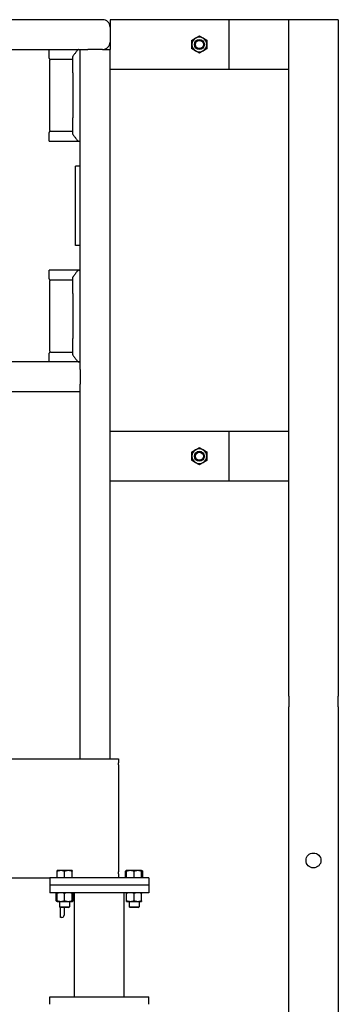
# Model space of a CAD drawing. Header units: inches. Extents: x 36 to 1719, y -84 to 1122.
# Tile 390 of 558: x 1040 to 1056, y 418 to 468. Entities that reach past the tile are written whole.
import ezdxf

# ---------------------------------------------------------------- set-up
doc = ezdxf.new("R2010")
doc.units = ezdxf.units.IN
doc.header["$LTSCALE"] = 48
doc.header["$MEASUREMENT"] = 0
doc.layers.add('Visible (ANSI)', color=7, linetype='Continuous', lineweight=30)

msp = doc.modelspace()

# ---------------------------------------------------------------- linework, layer by layer
at = {"layer": 'Visible (ANSI)'}
for p, q in [((1044.58268, 467.79889), (923.33268, 467.79889)), ((1044.95768, 467.79889), (1044.95768, 467.42389)), ((1050.95768, 467.79889), (1044.95768, 467.79889)), ((1053.95768, 467.79889), (1050.95768, 467.79889)), ((1050.95768, 465.29889), (1050.95768, 467.79889)), ((1056.45768, 467.79889), (1053.95768, 467.79889)), ((1053.95768, 433.70422), (1053.95768, 467.79889)), ((1053.95768, 465.29889), (1053.95768, 467.79889)), ((1056.45768, 467.79889), (1056.45768, 433.70422)), ((1044.95768, 467.42389), (1044.95768, 466.67389)), ((1044.95768, 467.42389), (1044.95768, 466.67389)), ((1044.95768, 466.67389), (1044.95768, 466.29889)), ((924.45768, 466.29889), (1043.45768, 466.29889)), ((1041.891, 465.86139), (1041.891, 466.29889)), ((1043.45768, 450.54889), (1043.45768, 466.29889)), ((1043.45768, 466.29889), (1043.83268, 466.29889)), ((1044.58268, 466.29889), (1043.83268, 466.29889)), ((1044.58268, 466.29889), (1044.95768, 466.29889)), ((1044.95768, 430.54889), (1044.95768, 466.29889)), ((1041.92225, 462.21556), (1041.92225, 465.75723)), ((1042.79417, 465.79889), (1041.9535, 465.79889)), ((1043.04102, 465.79889), (1042.79417, 465.79889)), ((1043.08268, 465.12134), (1043.08268, 465.94542)), ((1043.08268, 465.12134), (1043.08268, 462.85145)), ((1044.95768, 465.29889), (1050.95768, 465.29889)), ((1050.95768, 465.29889), (1053.95768, 465.29889)), ((1043.08268, 462.02737), (1043.08268, 462.85145)), ((1041.891, 461.67389), (1041.891, 462.11139)), ((1041.9535, 462.17389), (1042.79417, 462.17389)), ((1042.79417, 462.17389), (1043.04102, 462.17389)), ((1041.891, 461.67389), (1043.34622, 461.67389)), ((1043.36262, 461.67389), (1043.34622, 461.67389)), ((1043.36262, 461.67389), (1043.41411, 461.67389)), ((1043.45768, 461.67389), (1043.41411, 461.67389)), ((1043.45768, 460.42389), (1043.20768, 460.42389)), ((1043.20768, 456.42389), (1043.20768, 460.42389)), ((1043.45768, 456.42389), (1043.20768, 456.42389)), ((1041.891, 454.73639), (1041.891, 455.17389)), ((1043.34622, 455.17389), (1041.891, 455.17389)), ((1043.34622, 455.17389), (1043.36262, 455.17389)), ((1043.41411, 455.17389), (1043.36262, 455.17389)), ((1043.41411, 455.17389), (1043.45768, 455.17389)), ((1041.92225, 451.09056), (1041.92225, 454.63223)), ((1042.79417, 454.67389), (1041.9535, 454.67389)), ((1043.04102, 454.67389), (1042.79417, 454.67389)), ((1043.08268, 453.99634), (1043.08268, 454.82042)), ((1043.08268, 453.99634), (1043.08268, 451.72645)), ((1043.08268, 450.90237), (1043.08268, 451.72645)), ((1041.891, 450.54889), (1041.891, 450.98639)), ((1041.9535, 451.04889), (1042.79417, 451.04889)), ((1042.79417, 451.04889), (1043.04102, 451.04889)), ((1043.45768, 450.54889), (924.45768, 450.54889)), ((1043.45768, 450.17389), (1043.45768, 450.54889)), ((1043.45768, 450.17389), (1043.45768, 449.42389)), ((1043.45768, 449.04889), (1043.45768, 449.42389)), ((1043.45768, 449.04889), (924.45768, 449.04889)), ((1043.45768, 430.54889), (1043.45768, 449.04889)), ((1050.95768, 447.04889), (1044.95768, 447.04889)), ((1053.95768, 447.04889), (1050.95768, 447.04889)), ((1050.95768, 444.54889), (1050.95768, 447.04889)), ((1053.95768, 444.54889), (1053.95768, 447.04889)), ((1044.95768, 444.54889), (1050.95768, 444.54889)), ((1050.95768, 444.54889), (1053.95768, 444.54889)), ((1053.95768, 433.70422), (1053.95768, 433.17389)), ((1056.45768, 433.17389), (1056.45768, 433.70422)), ((1053.95768, 430.5034), (1053.95768, 433.17389)), ((1056.45768, 433.17389), (1056.45768, 430.5034)), ((922.53768, 430.54889), (1045.37768, 430.54889)), ((1045.37768, 430.54889), (1045.37768, 430.34184)), ((1045.37768, 430.24598), (1045.37768, 430.34184)), ((1053.95768, 430.23823), (1053.95768, 430.5034)), ((1056.45768, 430.5034), (1056.45768, 430.23823)), ((1045.37768, 430.24598), (1045.37768, 430.17567)), ((1045.37768, 430.17567), (1045.37768, 429.87294)), ((1045.37768, 429.87294), (1045.37768, 425.22484)), ((1053.95768, 394.04889), (1053.95768, 430.23823)), ((1056.45768, 430.23823), (1056.45768, 394.04889)), ((1042.48018, 424.9129), (1042.29268, 424.9129)), ((1042.29268, 424.5489), (1042.29268, 424.8794)), ((1042.85518, 424.9129), (1042.48018, 424.9129)), ((1042.66768, 424.5489), (1042.66768, 424.8794)), ((1043.04268, 424.9129), (1042.85518, 424.9129)), ((1043.04268, 424.5489), (1043.04268, 424.8794)), ((1045.37768, 425.22484), (1045.37768, 424.92211)), ((1045.37768, 424.92211), (1045.37768, 424.85181)), ((1045.37768, 424.75594), (1045.37768, 424.85181)), ((1045.79268, 424.9129), (1045.73467, 424.8794)), ((1045.73467, 424.5489), (1045.73467, 424.8794)), ((1045.98018, 424.9129), (1045.79268, 424.9129)), ((1045.79268, 424.5489), (1045.79268, 424.8794)), ((1046.35518, 424.9129), (1045.98018, 424.9129)), ((1046.16768, 424.5489), (1046.16768, 424.8794)), ((1046.54268, 424.9129), (1046.35518, 424.9129)), ((1046.54268, 424.9129), (1046.60069, 424.8794)), ((1046.54268, 424.5489), (1046.54268, 424.8794)), ((1046.60069, 424.5489), (1046.60069, 424.8794)), ((925.99768, 424.54889), (1041.91768, 424.54889)), ((1046.91768, 424.54889), (1041.91768, 424.54889)), ((1041.91768, 424.54889), (1041.91768, 424.17389)), ((1042.48018, 424.5489), (1042.29268, 424.5489)), ((1042.29268, 424.5489), (1042.29268, 424.54889)), ((1042.66768, 424.5489), (1042.48018, 424.5489)), ((1042.85518, 424.5489), (1042.66768, 424.5489)), ((1043.04268, 424.5489), (1042.85518, 424.5489)), ((1043.04268, 424.5489), (1043.04268, 424.54889)), ((1045.37768, 424.75594), (1045.37768, 424.54889)), ((1045.79268, 424.5489), (1045.73467, 424.5489)), ((1045.98018, 424.5489), (1045.79268, 424.5489)), ((1045.79268, 424.5489), (1045.79268, 424.54889)), ((1046.16768, 424.5489), (1045.98018, 424.5489)), ((1046.35518, 424.5489), (1046.16768, 424.5489)), ((1046.54268, 424.5489), (1046.35518, 424.5489)), ((1046.54268, 424.5489), (1046.54268, 424.54889)), ((1046.60069, 424.5489), (1046.54268, 424.5489)), ((1046.91768, 424.54889), (1046.91768, 424.17389)), ((1041.91768, 424.17389), (1041.91768, 423.79889)), ((1046.91768, 424.17389), (1041.91768, 424.17389)), ((1046.91768, 424.17389), (1041.91768, 424.17389)), ((1046.91768, 423.79889), (1041.91768, 423.79889)), ((1042.29268, 423.79889), (1042.23467, 423.7654)), ((1043.04268, 423.79889), (1043.10069, 423.7654)), ((1043.16768, 418.54889), (1043.16768, 423.79889)), ((1045.66768, 418.54889), (1045.66768, 423.79889)), ((1046.91768, 424.17389), (1046.91768, 423.79889)), ((1042.23467, 423.39439), (1042.23467, 423.7654)), ((1042.29268, 423.36089), (1042.23467, 423.39439)), ((1042.29268, 423.39439), (1042.29268, 423.7654)), ((1042.29268, 423.36089), (1042.48018, 423.36089)), ((1042.41768, 423.36089), (1042.41768, 423.09466)), ((1042.48018, 423.36089), (1042.85518, 423.36089)), ((1042.66768, 423.39439), (1042.66768, 423.7654)), ((1042.85518, 423.36089), (1043.04268, 423.36089)), ((1042.91768, 423.36089), (1042.91768, 423.09466)), ((1043.04268, 423.39439), (1043.04268, 423.7654)), ((1043.04268, 423.36089), (1043.10069, 423.39439)), ((1043.10069, 423.39439), (1043.10069, 423.7654)), ((1045.79268, 423.39439), (1045.79268, 423.7654)), ((1045.79268, 423.36089), (1045.98018, 423.36089)), ((1045.91768, 423.36089), (1045.91768, 423.09466)), ((1045.98018, 423.36089), (1046.35518, 423.36089)), ((1046.16768, 423.39439), (1046.16768, 423.7654)), ((1046.35518, 423.36089), (1046.54268, 423.36089)), ((1046.41768, 423.36089), (1046.41768, 423.09466)), ((1046.54268, 423.39439), (1046.54268, 423.7654)), ((1042.46487, 423.04889), (1042.41768, 423.09466)), ((1042.41768, 423.09466), (1042.91768, 423.09466)), ((1042.45768, 422.54889), (1042.45768, 423.05586)), ((1042.87049, 423.04889), (1042.46487, 423.04889)), ((1042.64568, 423.04889), (1042.64568, 422.66889)), ((1042.87049, 423.04889), (1042.91768, 423.09466)), ((1045.96487, 423.04889), (1045.91768, 423.09466)), ((1045.91768, 423.09466), (1046.41768, 423.09466)), ((1046.37049, 423.04889), (1045.96487, 423.04889)), ((1046.37049, 423.04889), (1046.41768, 423.09466)), ((1042.52568, 422.54889), (1042.45768, 422.54889)), ((1041.91768, 418.17389), (1041.91768, 418.54889)), ((1041.91768, 418.54889), (1046.91768, 418.54889)), ((1046.91768, 418.17389), (1046.91768, 418.54889))]:
    msp.add_line(p, q, dxfattribs=at)
for centre, radius in [((1049.45768, 466.54889), 0.25014), ((1049.45768, 466.54889), 0.25), ((1049.45768, 466.54889), 0.20281), ((1049.45768, 445.79889), 0.25014), ((1049.45768, 445.79889), 0.25), ((1049.45768, 445.79889), 0.20281), ((1055.20768, 425.42389), 0.375), ((1055.20768, 425.42389), 0.375)]:
    msp.add_circle(centre, radius, dxfattribs=at)
for centre, radius, start, end in [((1044.58268, 467.42389), 0.375, 0, 90), ((1044.58268, 467.42389), 0.375, 0, 90), ((1044.58268, 466.67389), 0.375, 270, 0), ((1044.58268, 466.67389), 0.375, 270, 0), ((1049.45768, 466.54889), 0.375, 120, 180), ((1049.45768, 466.54889), 0.375, 180, 240), ((1049.45768, 466.54889), 0.375, 60, 120), ((1049.45768, 466.54889), 0.375, 0, 60), ((1049.45768, 466.54889), 0.375, 300, 0), ((1043.36262, 466.25723), 0.04167, 90, 142.9307), ((1049.45768, 466.54889), 0.375, 240, 300), ((1041.9535, 465.86139), 0.0625, 180, 270), ((1041.96392, 465.75723), 0.04167, 90, 180), ((1043.04102, 465.84056), 0.04167, 270, 0), ((1043.12435, 465.94542), 0.04167, 142.241974, 180), ((1041.9535, 462.11139), 0.0625, 90, 180), ((1041.96392, 462.21556), 0.04167, 180, 270), ((1043.04102, 462.13223), 0.04167, 0, 90), ((1043.12435, 462.02737), 0.04167, 180, 217.758026), ((1043.36262, 461.71556), 0.04167, 217.0693, 270), ((1043.36262, 455.13223), 0.04167, 90, 142.9307), ((1041.9535, 454.73639), 0.0625, 180, 270), ((1041.96392, 454.63223), 0.04167, 90, 180), ((1043.04102, 454.71556), 0.04167, 270, 0), ((1043.12435, 454.82042), 0.04167, 142.241974, 180), ((1041.9535, 450.98639), 0.0625, 90, 180), ((1041.96392, 451.09056), 0.04167, 180, 270), ((1043.04102, 451.00723), 0.04167, 0, 90), ((1043.12435, 450.90237), 0.04167, 180, 217.758026), ((1043.36262, 450.59056), 0.04167, 217.0693, 270), ((1049.45768, 445.79889), 0.375, 60, 120), ((1049.45768, 445.79889), 0.375, 120, 180), ((1049.45768, 445.79889), 0.375, 180, 240), ((1049.45768, 445.79889), 0.375, 0, 60), ((1049.45768, 445.79889), 0.375, 300, 0), ((1049.45768, 445.79889), 0.375, 240, 300), ((1042.52568, 422.66889), 0.12, 270, 0)]:
    msp.add_arc(centre, radius, start, end, dxfattribs=at)
for points, weights in [([(1049.27018, 466.87365), (1049.3572, 466.92389), (1049.45768, 466.9819)], [1, 1.0379548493, 1]), ([(1049.45768, 466.9819), (1049.55816, 466.92389), (1049.64518, 466.87365)], [1, 1.0379548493, 1]), ([(1049.08268, 466.7654), (1049.18316, 466.82341), (1049.27018, 466.87365)], [1, 1.0379548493, 1]), ([(1049.08268, 466.54889), (1049.08268, 466.64937), (1049.08268, 466.7654)], [1, 1.0379548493, 1]), ([(1049.08268, 466.33239), (1049.08268, 466.44841), (1049.08268, 466.54889)], [1, 1.0379548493, 1]), ([(1049.64518, 466.87365), (1049.7322, 466.82341), (1049.83268, 466.7654)], [1, 1.0379548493, 1]), ([(1049.83268, 466.7654), (1049.83268, 466.64937), (1049.83268, 466.54889)], [1, 1.0379548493, 1]), ([(1049.83268, 466.54889), (1049.83268, 466.44841), (1049.83268, 466.33239)], [1, 1.0379548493, 1]), ([(1049.27018, 466.22413), (1049.18316, 466.27437), (1049.08268, 466.33239)], [1, 1.0379548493, 1]), ([(1049.45768, 466.11588), (1049.3572, 466.17389), (1049.27018, 466.22413)], [1, 1.0379548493, 1]), ([(1049.64518, 466.22413), (1049.55816, 466.17389), (1049.45768, 466.11588)], [1, 1.0379548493, 1]), ([(1049.83268, 466.33239), (1049.7322, 466.27437), (1049.64518, 466.22413)], [1, 1.0379548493, 1]), ([(1049.27018, 446.12365), (1049.3572, 446.17389), (1049.45768, 446.2319)], [1, 1.0379548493, 1]), ([(1049.45768, 446.2319), (1049.55816, 446.17389), (1049.64518, 446.12365)], [1, 1.0379548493, 1]), ([(1049.08268, 446.0154), (1049.18316, 446.07341), (1049.27018, 446.12365)], [1, 1.0379548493, 1]), ([(1049.08268, 445.79889), (1049.08268, 445.89937), (1049.08268, 446.0154)], [1, 1.0379548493, 1]), ([(1049.08268, 445.58239), (1049.08268, 445.69841), (1049.08268, 445.79889)], [1, 1.0379548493, 1]), ([(1049.64518, 446.12365), (1049.7322, 446.07341), (1049.83268, 446.0154)], [1, 1.0379548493, 1]), ([(1049.83268, 446.0154), (1049.83268, 445.89937), (1049.83268, 445.79889)], [1, 1.0379548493, 1]), ([(1049.83268, 445.79889), (1049.83268, 445.69841), (1049.83268, 445.58239)], [1, 1.0379548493, 1]), ([(1049.27018, 445.47413), (1049.18316, 445.52437), (1049.08268, 445.58239)], [1, 1.0379548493, 1]), ([(1049.45768, 445.36588), (1049.3572, 445.42389), (1049.27018, 445.47413)], [1, 1.0379548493, 1]), ([(1049.64518, 445.47413), (1049.55816, 445.42389), (1049.45768, 445.36588)], [1, 1.0379548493, 1]), ([(1049.83268, 445.58239), (1049.7322, 445.52437), (1049.64518, 445.47413)], [1, 1.0379548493, 1]), ([(1042.29268, 424.8794), (1042.29268, 424.9129), (1042.29268, 424.9129)], [1, 1.0379548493, 1]), ([(1042.48018, 424.9129), (1042.39316, 424.9129), (1042.29268, 424.8794)], [1, 1.0379548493, 1]), ([(1042.66768, 424.8794), (1042.5672, 424.9129), (1042.48018, 424.9129)], [1, 1.0379548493, 1]), ([(1042.85518, 424.9129), (1042.76816, 424.9129), (1042.66768, 424.8794)], [1, 1.0379548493, 1]), ([(1043.04268, 424.8794), (1042.9422, 424.9129), (1042.85518, 424.9129)], [1, 1.0379548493, 1]), ([(1043.04268, 424.9129), (1043.04268, 424.9129), (1043.04268, 424.8794)], [1, 1.0379548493, 1]), ([(1045.79268, 424.90526), (1045.76526, 424.89706), (1045.73467, 424.8794)], [1.01895290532, 1.01965956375, 1]), ([(1045.79268, 424.8794), (1045.79268, 424.9129), (1045.79268, 424.9129)], [1, 1.0379548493, 1]), ([(1045.98018, 424.9129), (1045.89316, 424.9129), (1045.79268, 424.8794)], [1, 1.0379548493, 1]), ([(1046.16768, 424.8794), (1046.0672, 424.9129), (1045.98018, 424.9129)], [1, 1.0379548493, 1]), ([(1046.35518, 424.9129), (1046.26816, 424.9129), (1046.16768, 424.8794)], [1, 1.0379548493, 1]), ([(1046.54268, 424.8794), (1046.4422, 424.9129), (1046.35518, 424.9129)], [1, 1.0379548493, 1]), ([(1046.54268, 424.9129), (1046.54268, 424.9129), (1046.54268, 424.8794)], [1, 1.0379548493, 1]), ([(1046.60069, 424.8794), (1046.57011, 424.89706), (1046.54268, 424.90526)], [1, 1.01965956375, 1.01895290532]), ([(1042.29268, 423.7654), (1042.29268, 423.79889), (1042.29268, 423.79889)], [1, 1.0379548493, 1]), ([(1042.48018, 423.79889), (1042.39316, 423.79889), (1042.29268, 423.7654)], [1, 1.0379548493, 1]), ([(1042.66768, 423.7654), (1042.5672, 423.79889), (1042.48018, 423.79889)], [1, 1.0379548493, 1]), ([(1042.85518, 423.79889), (1042.76816, 423.79889), (1042.66768, 423.7654)], [1, 1.0379548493, 1]), ([(1043.04268, 423.7654), (1042.9422, 423.79889), (1042.85518, 423.79889)], [1, 1.0379548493, 1]), ([(1043.04268, 423.79889), (1043.04268, 423.79889), (1043.04268, 423.7654)], [1, 1.0379548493, 1]), ([(1045.79268, 423.7654), (1045.79268, 423.79889), (1045.79268, 423.79889)], [1, 1.0379548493, 1]), ([(1045.98018, 423.79889), (1045.89316, 423.79889), (1045.79268, 423.7654)], [1, 1.0379548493, 1]), ([(1046.16768, 423.7654), (1046.0672, 423.79889), (1045.98018, 423.79889)], [1, 1.0379548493, 1]), ([(1046.35518, 423.79889), (1046.26816, 423.79889), (1046.16768, 423.7654)], [1, 1.0379548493, 1]), ([(1046.54268, 423.7654), (1046.4422, 423.79889), (1046.35518, 423.79889)], [1, 1.0379548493, 1]), ([(1046.54268, 423.79889), (1046.54268, 423.79889), (1046.54268, 423.7654)], [1, 1.0379548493, 1]), ([(1042.29268, 423.79125), (1042.26526, 423.78306), (1042.23467, 423.7654)], [1.01895290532, 1.01965956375, 1]), ([(1042.23467, 423.39439), (1042.26526, 423.37673), (1042.29268, 423.36853)], [1, 1.01965956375, 1.01895290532]), ([(1042.29268, 423.39439), (1042.39316, 423.36089), (1042.48018, 423.36089)], [1, 1.0379548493, 1]), ([(1042.29268, 423.36089), (1042.29268, 423.36089), (1042.29268, 423.39439)], [1, 1.0379548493, 1]), ([(1042.48018, 423.36089), (1042.5672, 423.36089), (1042.66768, 423.39439)], [1, 1.0379548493, 1]), ([(1042.66768, 423.39439), (1042.76816, 423.36089), (1042.85518, 423.36089)], [1, 1.0379548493, 1]), ([(1042.85518, 423.36089), (1042.9422, 423.36089), (1043.04268, 423.39439)], [1, 1.0379548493, 1]), ([(1043.10069, 423.7654), (1043.07011, 423.78306), (1043.04268, 423.79125)], [1, 1.01965956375, 1.01895290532]), ([(1043.04268, 423.39439), (1043.04268, 423.36089), (1043.04268, 423.36089)], [1, 1.0379548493, 1]), ([(1043.04268, 423.36853), (1043.07011, 423.37673), (1043.10069, 423.39439)], [1.01895290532, 1.01965956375, 1]), ([(1045.79268, 423.39439), (1045.89316, 423.36089), (1045.98018, 423.36089)], [1, 1.0379548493, 1]), ([(1045.79268, 423.36089), (1045.79268, 423.36089), (1045.79268, 423.39439)], [1, 1.0379548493, 1]), ([(1045.98018, 423.36089), (1046.0672, 423.36089), (1046.16768, 423.39439)], [1, 1.0379548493, 1]), ([(1046.16768, 423.39439), (1046.26816, 423.36089), (1046.35518, 423.36089)], [1, 1.0379548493, 1]), ([(1046.35518, 423.36089), (1046.4422, 423.36089), (1046.54268, 423.39439)], [1, 1.0379548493, 1]), ([(1046.54268, 423.39439), (1046.54268, 423.36089), (1046.54268, 423.36089)], [1, 1.0379548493, 1])]:
    msp.add_rational_spline(points, weights, degree=2, dxfattribs=at)
for points, knots in [([(1043.32937, 466.28234), (1043.31573, 466.26429), (1043.30148, 466.24544), (1043.27198, 466.20654), (1043.25673, 466.18647), (1043.22545, 466.14539), (1043.20941, 466.12438), (1043.17669, 466.08161), (1043.16, 466.05986), (1043.12609, 466.01579), (1043.10886, 465.99347), (1043.09141, 465.97093)], [0.39491662, 0.39491662, 0.39491662, 0.39491662, 0.6293434, 0.6293434, 0.86377019, 0.86377019, 1.09819697, 1.09819697, 1.33262375, 1.33262375, 1.56705053, 1.56705053, 1.56705053, 1.56705053]), ([(1043.38298, 466.28551), (1043.38302, 466.28555), (1043.38305, 466.28559), (1043.38696, 466.28962), (1043.39156, 466.29285), (1043.40163, 466.29737), (1043.407, 466.29865), (1043.41244, 466.29886)], [-0.0004125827, -0.0004125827, -0.0004125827, -0.0004125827, 0, 0, 0.0423918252, 0.0423918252, 0.0842937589, 0.0842937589, 0.0842937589, 0.0842937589]), ([(1043.09141, 462.00185), (1043.10886, 461.97932), (1043.12609, 461.957), (1043.16, 461.91293), (1043.17669, 461.89118), (1043.20941, 461.84841), (1043.22545, 461.82739), (1043.25673, 461.78631), (1043.27198, 461.76625), (1043.30148, 461.72734), (1043.31573, 461.7085), (1043.32937, 461.69044)], [0.61128923, 0.61128923, 0.61128923, 0.61128923, 0.84571601, 0.84571601, 1.0801428, 1.0801428, 1.31456958, 1.31456958, 1.54899636, 1.54899636, 1.78342314, 1.78342314, 1.78342314, 1.78342314]), ([(1043.38298, 461.68727), (1043.38302, 461.68723), (1043.38305, 461.6872), (1043.38696, 461.68316), (1043.39156, 461.67993), (1043.40163, 461.67541), (1043.407, 461.67414), (1043.41244, 461.67392)], [-0.0846728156, -0.0846728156, -0.0846728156, -0.0846728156, -0.0842603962, -0.0842603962, -0.0418853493, -0.0418853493, 0, 0, 0, 0]), ([(1043.32937, 455.15734), (1043.31573, 455.13929), (1043.30148, 455.12044), (1043.27198, 455.08154), (1043.25673, 455.06147), (1043.22545, 455.02039), (1043.20941, 454.99938), (1043.17669, 454.95661), (1043.16, 454.93486), (1043.12609, 454.89079), (1043.10886, 454.86847), (1043.09141, 454.84593)], [0.39491662, 0.39491662, 0.39491662, 0.39491662, 0.6293434, 0.6293434, 0.86377019, 0.86377019, 1.09819697, 1.09819697, 1.33262375, 1.33262375, 1.56705053, 1.56705053, 1.56705053, 1.56705053]), ([(1043.38298, 455.16051), (1043.38302, 455.16055), (1043.38305, 455.16059), (1043.38696, 455.16462), (1043.39156, 455.16785), (1043.40163, 455.17237), (1043.407, 455.17365), (1043.41244, 455.17386)], [-0.0004125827, -0.0004125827, -0.0004125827, -0.0004125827, 0, 0, 0.0423918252, 0.0423918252, 0.0842937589, 0.0842937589, 0.0842937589, 0.0842937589]), ([(1043.09141, 450.87685), (1043.10886, 450.85432), (1043.12609, 450.832), (1043.16, 450.78793), (1043.17669, 450.76618), (1043.20941, 450.72341), (1043.22545, 450.70239), (1043.25673, 450.66131), (1043.27198, 450.64125), (1043.30148, 450.60234), (1043.31573, 450.5835), (1043.32937, 450.56544)], [0.61128923, 0.61128923, 0.61128923, 0.61128923, 0.84571601, 0.84571601, 1.0801428, 1.0801428, 1.31456958, 1.31456958, 1.54899636, 1.54899636, 1.78342314, 1.78342314, 1.78342314, 1.78342314]), ([(1043.38298, 450.56227), (1043.38302, 450.56223), (1043.38305, 450.5622), (1043.38696, 450.55816), (1043.39156, 450.55493), (1043.40163, 450.55041), (1043.407, 450.54914), (1043.41244, 450.54892)], [-0.0846728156, -0.0846728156, -0.0846728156, -0.0846728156, -0.0842603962, -0.0842603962, -0.0418853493, -0.0418853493, 0, 0, 0, 0])]:
    msp.add_open_spline(points, degree=3, knots=knots, dxfattribs=at)
for points in [[(1043.41244, 466.29886), (1043.41299, 466.29888), (1043.41355, 466.29889), (1043.41411, 466.29889)], [(1043.41411, 461.67389), (1043.41354, 461.67389), (1043.41299, 461.6739), (1043.41244, 461.67392)], [(1043.41244, 455.17386), (1043.41299, 455.17388), (1043.41355, 455.17389), (1043.41411, 455.17389)], [(1043.41411, 450.54889), (1043.41354, 450.54889), (1043.41299, 450.5489), (1043.41244, 450.54892)]]:
    msp.add_open_spline(points, degree=3, dxfattribs=at)

doc.saveas('drawing.dxf')
